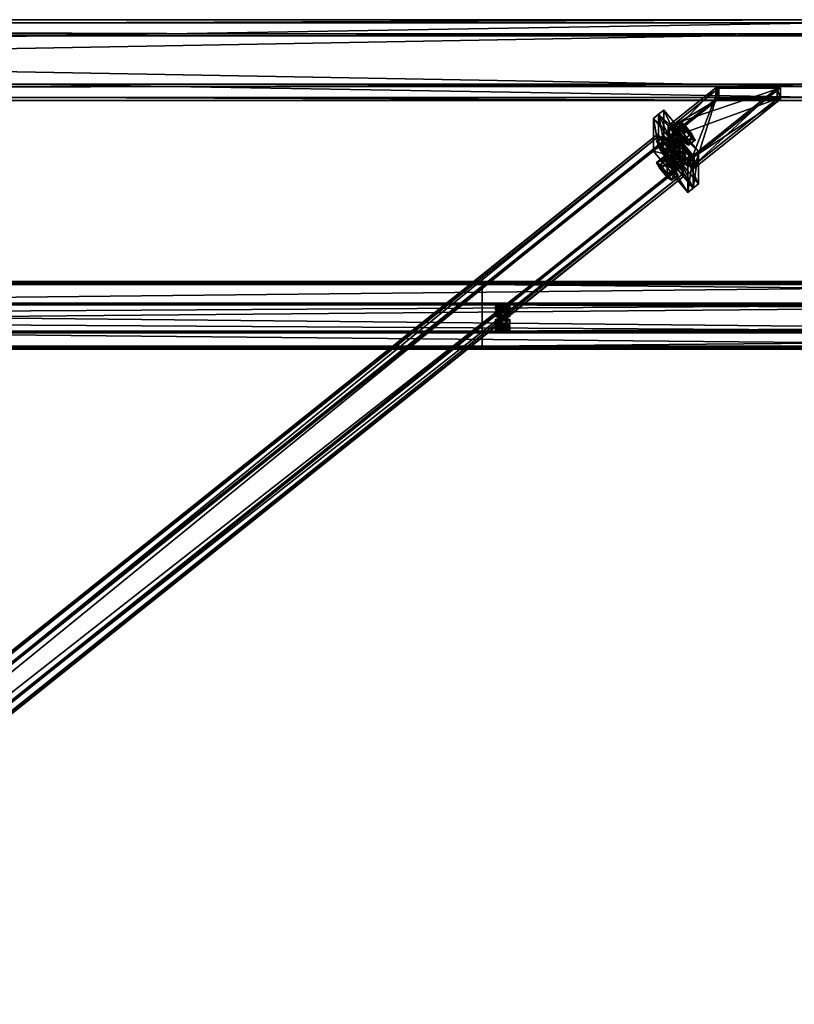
# Model space of a CAD drawing. Header units: millimetres. Extents: x -333 to 67333, y -930 to 39730.
# Tile 338 of 656: x 21022 to 22158, y 3192 to 4635. Entities that reach past the tile are written whole.
import ezdxf

# ---------------------------------------------------------------- set-up
doc = ezdxf.new("R2010")
doc.units = ezdxf.units.MM
for name, color, linetype in [('13', 7, 'Continuous'), ('5', 7, 'Continuous'), ('8', 7, 'Continuous'), ('95', 7, 'Continuous'), ('99', 7, 'Continuous')]:
    doc.layers.add(name, color=color, linetype=linetype)

msp = doc.modelspace()

# ---------------------------------------------------------------- meshes
at = {"layer": '13', "color": 30}
mesh = msp.add_polyface(dxfattribs=at)
corners = [(22900, 4248.3, 4335.3), (22900, 4175.9, 4319.9), (16100, 4175.9, 4319.9), (16100, 4248.3, 4335.3), (22900, 4217.1, 4126.2), (16100, 4217.1, 4126.2), (22900, 4156.5, 4113.3), (16100, 4156.5, 4113.3), (22900, 4153.8, 4126), (16100, 4153.8, 4126), (22900, 4151.8, 4125.6), (16100, 4151.8, 4125.6), (22900, 4154.9, 4111), (16100, 4154.9, 4111), (22900, 4219.5, 4124.7), (16100, 4219.5, 4124.7), (22900, 4178.3, 4318.4), (16100, 4178.3, 4318.4), (22900, 4246.8, 4332.9), (16100, 4246.8, 4332.9), (22900, 4249.5, 4320.2), (16100, 4249.5, 4320.2), (22900, 4251.4, 4320.6), (16100, 4251.4, 4320.6)]
mesh.append_faces([[corners[k] for k in face] for face in [(0, 2, 3, 3), (1, 5, 2, 2), (4, 7, 5, 5), (6, 9, 7, 7), (8, 11, 9, 9), (10, 13, 11, 11), (12, 15, 13, 13), (14, 17, 15, 15), (16, 19, 17, 17), (18, 21, 19, 19), (20, 23, 21, 21), (22, 3, 23, 23), (8, 12, 10, 10), (20, 0, 22, 22), (11, 7, 9, 9)]], dxfattribs={"vtx0": -1, "color": 30})
mesh.append_faces([[corners[k] for k in face] for face in [(12, 6, 14, 14), (14, 1, 16, 16), (16, 0, 18, 18), (18, 0, 20, 20), (3, 19, 23, 23), (19, 2, 17, 17), (17, 2, 15, 15), (15, 5, 13, 13)]], dxfattribs={"vtx0": -1, "vtx1": -1, "color": 30})
mesh.append_faces([[corners[k] for k in face] for face in [(12, 8, 6, 6), (14, 6, 4, 4), (14, 4, 1, 1), (16, 1, 0, 0), (7, 11, 13, 13), (19, 3, 2, 2), (15, 2, 5, 5), (13, 5, 7, 7)]], dxfattribs={"vtx0": -1, "vtx2": -1, "vtx3": -1, "color": 30})
mesh.append_faces([[corners[k] for k in face] for face in [(21, 23, 19, 19)]], dxfattribs={"vtx1": -1, "color": 30})
mesh.append_faces([[corners[k] for k in face] for face in [(0, 1, 2, 2), (1, 4, 5, 5), (4, 6, 7, 7), (6, 8, 9, 9), (8, 10, 11, 11), (10, 12, 13, 13), (12, 14, 15, 15), (14, 16, 17, 17), (16, 18, 19, 19), (18, 20, 21, 21), (20, 22, 23, 23), (22, 0, 3, 3)]], dxfattribs={"vtx2": -1, "vtx3": -1, "color": 30})
mesh = msp.add_polyface(dxfattribs=at)
corners = [(28500, 4248.3, 4335.3), (28500, 4175.9, 4319.9), (21700, 4175.9, 4319.9), (21700, 4248.3, 4335.3), (28500, 4217.1, 4126.2), (21700, 4217.1, 4126.2), (28500, 4156.5, 4113.3), (21700, 4156.5, 4113.3), (28500, 4153.8, 4126), (21700, 4153.8, 4126), (28500, 4151.8, 4125.6), (21700, 4151.8, 4125.6), (28500, 4154.9, 4111), (21700, 4154.9, 4111), (28500, 4219.5, 4124.7), (21700, 4219.5, 4124.7), (28500, 4178.3, 4318.4), (21700, 4178.3, 4318.4), (28500, 4246.8, 4332.9), (21700, 4246.8, 4332.9), (28500, 4249.5, 4320.2), (21700, 4249.5, 4320.2), (28500, 4251.4, 4320.6), (21700, 4251.4, 4320.6)]
mesh.append_faces([[corners[k] for k in face] for face in [(0, 2, 3, 3), (1, 5, 2, 2), (4, 7, 5, 5), (6, 9, 7, 7), (8, 11, 9, 9), (10, 13, 11, 11), (12, 15, 13, 13), (14, 17, 15, 15), (16, 19, 17, 17), (18, 21, 19, 19), (20, 23, 21, 21), (22, 3, 23, 23), (8, 12, 10, 10), (20, 0, 22, 22), (11, 7, 9, 9), (3, 21, 23, 23)]], dxfattribs={"vtx0": -1, "color": 30})
mesh.append_faces([[corners[k] for k in face] for face in [(14, 1, 16, 16), (16, 0, 18, 18), (18, 0, 20, 20), (2, 19, 3, 3), (19, 2, 17, 17), (17, 2, 15, 15), (15, 5, 13, 13), (13, 7, 11, 11), (21, 3, 19, 19)]], dxfattribs={"vtx0": -1, "vtx1": -1, "color": 30})
mesh.append_faces([[corners[k] for k in face] for face in [(12, 8, 6, 6), (6, 14, 12, 12), (14, 6, 4, 4), (14, 4, 1, 1), (16, 1, 0, 0), (15, 2, 5, 5), (13, 5, 7, 7)]], dxfattribs={"vtx0": -1, "vtx2": -1, "vtx3": -1, "color": 30})
mesh.append_faces([[corners[k] for k in face] for face in [(0, 1, 2, 2), (1, 4, 5, 5), (4, 6, 7, 7), (6, 8, 9, 9), (8, 10, 11, 11), (10, 12, 13, 13), (12, 14, 15, 15), (14, 16, 17, 17), (16, 18, 19, 19), (18, 20, 21, 21), (20, 22, 23, 23), (22, 0, 3, 3)]], dxfattribs={"vtx2": -1, "vtx3": -1, "color": 30})
at = {"layer": '5', "color": 131}
mesh = msp.add_polyface(dxfattribs=at)
corners = [(16790.1, 4540.3, 4064.1), (16790.1, 4630.3, 4083.2), (22210.1, 4630.3, 4083.2), (22210.1, 4540.3, 4064.1), (16790.1, 4611.2, 4173.2), (22210.1, 4611.2, 4173.2), (16790.1, 4521.2, 4154.1), (22210.1, 4521.2, 4154.1), (16790.1, 4537.3, 4059.4), (16790.1, 4516.5, 4157.2), (22210.1, 4516.5, 4157.2), (22210.1, 4537.3, 4059.4), (16790.1, 4614.3, 4178), (22210.1, 4614.3, 4178), (16790.1, 4635.1, 4080.2), (22210.1, 4635.1, 4080.2)]
mesh.append_faces([[corners[k] for k in face] for face in [(0, 2, 3, 3), (1, 5, 2, 2), (4, 7, 5, 5), (6, 3, 7, 7), (8, 10, 11, 11), (9, 13, 10, 10), (12, 15, 13, 13), (14, 11, 15, 15)]], dxfattribs={"vtx0": -1, "color": 131})
mesh.append_faces([[corners[k] for k in face] for face in [(9, 6, 12, 12), (6, 8, 0, 0), (0, 8, 1, 1), (12, 4, 14, 14), (4, 12, 6, 6), (14, 1, 8, 8), (3, 10, 7, 7), (7, 10, 5, 5), (15, 2, 13, 13)]], dxfattribs={"vtx0": -1, "vtx1": -1, "color": 131})
mesh.append_faces([[corners[k] for k in face] for face in [(6, 9, 8, 8), (14, 4, 1, 1), (11, 3, 2, 2), (3, 11, 10, 10), (5, 10, 13, 13), (2, 15, 11, 11), (13, 2, 5, 5)]], dxfattribs={"vtx0": -1, "vtx2": -1, "vtx3": -1, "color": 131})
mesh.append_faces([[corners[k] for k in face] for face in [(0, 1, 2, 2), (1, 4, 5, 5), (4, 6, 7, 7), (6, 0, 3, 3), (8, 9, 10, 10), (9, 12, 13, 13), (12, 14, 15, 15), (14, 8, 11, 11)]], dxfattribs={"vtx2": -1, "vtx3": -1, "color": 131})
at = {"layer": '8', "color": 253}
mesh = msp.add_polyface(dxfattribs=at)
corners = [(22008.8, 4435.7, 4051), (21974.6, 4476.6, 4059.7), (22047.1, 4534.6, 4072.1), (22132.4, 4534.6, 4072.1), (21974.6, 4461.2, 4132.1), (22047.1, 4519.2, 4144.4), (22008.8, 4420.3, 4123.4), (22132.4, 4519.2, 4144.4), (22010.7, 4434, 4047.6), (22010.7, 4417.4, 4125.9), (22137.2, 4518.5, 4147.4), (22137.2, 4535.2, 4069.1), (21972.7, 4462.8, 4135.5), (22042.4, 4518.5, 4147.4), (21972.7, 4479.5, 4057.3), (22042.4, 4535.2, 4069.1)]
mesh.append_faces([[corners[k] for k in face] for face in [(0, 2, 3, 3), (1, 5, 2, 2), (4, 7, 5, 5), (6, 3, 7, 7), (8, 10, 11, 11), (9, 13, 10, 10), (12, 15, 13, 13), (14, 11, 15, 15)]], dxfattribs={"vtx0": -1, "color": 253})
mesh.append_faces([[corners[k] for k in face] for face in [(9, 6, 12, 12), (6, 8, 0, 0), (0, 8, 1, 1), (12, 4, 14, 14), (4, 12, 6, 6), (14, 1, 8, 8), (3, 10, 7, 7), (15, 2, 13, 13)]], dxfattribs={"vtx0": -1, "vtx1": -1, "color": 253})
mesh.append_faces([[corners[k] for k in face] for face in [(6, 9, 8, 8), (14, 4, 1, 1), (11, 3, 2, 2), (3, 11, 10, 10), (7, 10, 13, 13), (2, 15, 11, 11), (13, 2, 5, 5), (13, 5, 7, 7)]], dxfattribs={"vtx0": -1, "vtx2": -1, "vtx3": -1, "color": 253})
mesh.append_faces([[corners[k] for k in face] for face in [(0, 1, 2, 2), (1, 4, 5, 5), (4, 6, 7, 7), (6, 0, 3, 3), (8, 9, 10, 10), (9, 12, 13, 13), (12, 14, 15, 15), (14, 8, 11, 11)]], dxfattribs={"vtx2": -1, "vtx3": -1, "color": 253})
mesh = msp.add_polyface(dxfattribs=at)
corners = [(16906.2, 356.2, 3183.9), (16872.1, 397.1, 3192.6), (21959.1, 4464.2, 4057.1), (21993.3, 4423.3, 4048.4), (16872.1, 381.7, 3265), (21959.1, 4448.8, 4129.5), (16906.2, 340.8, 3256.3), (21993.3, 4407.9, 4120.8), (16908.1, 354.5, 3180.5), (16908.1, 337.9, 3258.8), (21995.2, 4405, 4123.2), (21995.2, 4421.6, 4045), (16870.2, 383.3, 3268.4), (21957.2, 4450.5, 4132.9), (16870.2, 399.9, 3190.2), (21957.2, 4467.1, 4054.7)]
mesh.append_faces([[corners[k] for k in face] for face in [(0, 2, 3, 3), (1, 5, 2, 2), (4, 7, 5, 5), (6, 3, 7, 7), (8, 10, 11, 11), (9, 13, 10, 10), (12, 15, 13, 13), (14, 11, 15, 15)]], dxfattribs={"vtx0": -1, "color": 253})
mesh.append_faces([[corners[k] for k in face] for face in [(6, 8, 0, 0), (0, 8, 1, 1), (12, 4, 14, 14), (11, 3, 15, 15), (3, 10, 7, 7), (7, 10, 5, 5), (15, 2, 13, 13), (2, 15, 3, 3), (13, 5, 10, 10)]], dxfattribs={"vtx0": -1, "vtx1": -1, "color": 253})
mesh.append_faces([[corners[k] for k in face] for face in [(9, 6, 4, 4), (6, 9, 8, 8), (1, 8, 14, 14), (4, 12, 9, 9), (14, 4, 1, 1), (3, 11, 10, 10), (13, 2, 5, 5)]], dxfattribs={"vtx0": -1, "vtx2": -1, "vtx3": -1, "color": 253})
mesh.append_faces([[corners[k] for k in face] for face in [(0, 1, 2, 2), (1, 4, 5, 5), (4, 6, 7, 7), (6, 0, 3, 3), (8, 9, 10, 10), (9, 12, 13, 13), (12, 14, 15, 15), (14, 8, 11, 11)]], dxfattribs={"vtx2": -1, "vtx3": -1, "color": 253})
at = {"layer": '95', "color": 7}
mesh = msp.add_polyface(dxfattribs=at)
corners = [(21969.9, 4428, 4163.9), (21970.7, 4428.1, 4158.8), (21986.2, 4440.4, 4161.4), (21985.4, 4440.4, 4166.6), (21973, 4426, 4154.6), (21988.5, 4438.4, 4157.3), (21976.2, 4422.5, 4152.5), (21991.7, 4434.9, 4155.2), (21979.4, 4418.5, 4153), (21994.8, 4430.9, 4155.7), (21981.7, 4414.9, 4156), (21997.2, 4427.3, 4158.7), (21982.5, 4412.9, 4160.7), (21998, 4425.3, 4163.3), (21981.7, 4412.9, 4165.8), (21997.2, 4425.2, 4168.4), (21979.4, 4414.9, 4170), (21994.8, 4427.3, 4172.6), (21976.2, 4418.4, 4172.1), (21991.7, 4430.8, 4174.7), (21973, 4422.4, 4171.6), (21988.5, 4434.8, 4174.2), (21970.7, 4426, 4168.6), (21986.2, 4438.4, 4171.2), (21980.7, 4446, 4167.7), (21986.2, 4442.5, 4151.7), (21995.9, 4450.3, 4153.3), (21990.4, 4453.7, 4169.4), (21997.2, 4429.4, 4148.9), (22006.8, 4437.1, 4150.5), (22002.6, 4419.7, 4162.2), (22012.3, 4427.5, 4163.8), (21997.2, 4423.2, 4178.2), (22006.8, 4430.9, 4179.9), (21986.2, 4436.3, 4181), (21995.9, 4444, 4182.7), (21955.6, 4425.8, 4163.5), (21961, 4422.4, 4147.4), (21970.7, 4430.1, 4149), (21965.2, 4433.6, 4165.1), (21972, 4409.3, 4144.6), (21981.7, 4417, 4146.2), (21977.5, 4399.6, 4157.9), (21987.2, 4407.3, 4159.5), (21972, 4403, 4173.9), (21981.7, 4410.8, 4175.6), (21961, 4416.2, 4176.7), (21970.7, 4423.9, 4178.4), (21969.9, 4459.2, 4017.2), (21970.7, 4459.2, 4012.1), (21986.2, 4471.6, 4014.7), (21985.4, 4471.6, 4019.8), (21973, 4457.2, 4007.9), (21988.5, 4469.6, 4010.6), (21976.2, 4453.7, 4005.8), (21991.7, 4466.1, 4008.4), (21979.4, 4449.7, 4006.3), (21994.8, 4462, 4008.9), (21981.7, 4446.1, 4009.3), (21997.2, 4458.5, 4011.9), (21982.5, 4444.1, 4014), (21998, 4456.5, 4016.6), (21981.7, 4444, 4019.1), (21997.2, 4456.4, 4021.7), (21979.4, 4446.1, 4023.3), (21994.8, 4458.4, 4025.9), (21976.2, 4449.6, 4025.4), (21991.7, 4461.9, 4028), (21973, 4453.6, 4024.9), (21988.5, 4466, 4027.5), (21970.7, 4457.2, 4021.9), (21986.2, 4469.5, 4024.5), (21980.7, 4477.1, 4021), (21986.2, 4473.7, 4004.9), (21995.9, 4481.4, 4006.6), (21990.4, 4484.9, 4022.7), (21997.2, 4460.6, 4002.2), (22006.8, 4468.3, 4003.8), (22002.6, 4450.9, 4015.4), (22012.3, 4458.6, 4017.1), (21997.2, 4454.3, 4031.5), (22006.8, 4462.1, 4033.1), (21986.2, 4467.5, 4034.3), (21995.9, 4475.2, 4035.9), (21955.6, 4457, 4016.7), (21961, 4453.6, 4000.7), (21970.7, 4461.3, 4002.3), (21965.2, 4464.8, 4018.4), (21972, 4440.5, 3997.9), (21981.7, 4448.2, 3999.5), (21977.5, 4430.8, 4011.2), (21987.2, 4438.5, 4012.8), (21972, 4434.2, 4027.2), (21981.7, 4442, 4028.9), (21961, 4447.3, 4030), (21970.7, 4455.1, 4031.7)]
mesh.append_faces([[corners[k] for k in face] for face in [(0, 2, 3, 3), (1, 5, 2, 2), (4, 7, 5, 5), (6, 9, 7, 7), (8, 11, 9, 9), (10, 13, 11, 11), (12, 15, 13, 13), (14, 17, 15, 15), (16, 19, 17, 17), (18, 21, 19, 19), (20, 23, 21, 21), (22, 3, 23, 23), (4, 8, 6, 6), (18, 22, 20, 20), (21, 17, 19, 19), (11, 7, 9, 9), (24, 26, 27, 27), (25, 29, 26, 26), (28, 31, 29, 29), (30, 33, 31, 31), (32, 35, 33, 33), (34, 27, 35, 35), (25, 30, 28, 28), (32, 24, 34, 34), (27, 33, 35, 35), (31, 26, 29, 29), (36, 38, 39, 39), (37, 41, 38, 38), (40, 43, 41, 41), (42, 45, 43, 43), (44, 47, 45, 45), (46, 39, 47, 47), (37, 42, 40, 40), (44, 36, 46, 46), (39, 45, 47, 47), (43, 38, 41, 41), (48, 50, 51, 51), (49, 53, 50, 50), (52, 55, 53, 53), (54, 57, 55, 55), (56, 59, 57, 57), (58, 61, 59, 59), (60, 63, 61, 61), (62, 65, 63, 63), (64, 67, 65, 65), (66, 69, 67, 67), (68, 71, 69, 69), (70, 51, 71, 71), (54, 58, 56, 56), (66, 70, 68, 68), (69, 65, 67, 67), (57, 53, 55, 55), (72, 74, 75, 75), (73, 77, 74, 74), (76, 79, 77, 77), (78, 81, 79, 79), (80, 83, 81, 81), (82, 75, 83, 83), (73, 78, 76, 76), (80, 72, 82, 82), (75, 81, 83, 83), (79, 74, 77, 77), (84, 86, 87, 87), (85, 89, 86, 86), (88, 91, 89, 89), (90, 93, 91, 91), (92, 95, 93, 93), (94, 87, 95, 95), (85, 90, 88, 88), (92, 84, 94, 94), (87, 93, 95, 95), (91, 86, 89, 89)]], dxfattribs={"vtx0": -1, "color": 7})
mesh.append_faces([[corners[k] for k in face] for face in [(8, 4, 10, 10), (10, 4, 12, 12), (12, 1, 14, 14), (14, 0, 16, 16), (16, 22, 18, 18), (17, 23, 15, 15), (15, 3, 13, 13), (13, 2, 11, 11), (30, 24, 32, 32), (33, 27, 31, 31), (42, 36, 44, 44), (45, 39, 43, 43), (58, 52, 60, 60), (60, 49, 62, 62), (62, 48, 64, 64), (64, 70, 66, 66), (65, 51, 63, 63), (63, 50, 61, 61), (61, 50, 59, 59), (59, 53, 57, 57), (78, 72, 80, 80), (81, 75, 79, 79), (90, 84, 92, 92), (93, 87, 91, 91)]], dxfattribs={"vtx0": -1, "vtx1": -1, "color": 7})
mesh.append_faces([[corners[k] for k in face] for face in [(12, 4, 1, 1), (14, 1, 0, 0), (16, 0, 22, 22), (17, 21, 23, 23), (15, 23, 3, 3), (13, 3, 2, 2), (11, 2, 5, 5), (11, 5, 7, 7), (30, 25, 24, 24), (31, 27, 26, 26), (42, 37, 36, 36), (43, 39, 38, 38), (58, 54, 52, 52), (60, 52, 49, 49), (62, 49, 48, 48), (64, 48, 70, 70), (65, 69, 71, 71), (65, 71, 51, 51), (63, 51, 50, 50), (59, 50, 53, 53), (78, 73, 72, 72), (79, 75, 74, 74), (90, 85, 84, 84), (91, 87, 86, 86)]], dxfattribs={"vtx0": -1, "vtx2": -1, "vtx3": -1, "color": 7})
mesh.append_faces([[corners[k] for k in face] for face in [(0, 1, 2, 2), (1, 4, 5, 5), (4, 6, 7, 7), (6, 8, 9, 9), (8, 10, 11, 11), (10, 12, 13, 13), (12, 14, 15, 15), (14, 16, 17, 17), (16, 18, 19, 19), (18, 20, 21, 21), (20, 22, 23, 23), (22, 0, 3, 3), (24, 25, 26, 26), (25, 28, 29, 29), (28, 30, 31, 31), (30, 32, 33, 33), (32, 34, 35, 35), (34, 24, 27, 27), (36, 37, 38, 38), (37, 40, 41, 41), (40, 42, 43, 43), (42, 44, 45, 45), (44, 46, 47, 47), (46, 36, 39, 39), (48, 49, 50, 50), (49, 52, 53, 53), (52, 54, 55, 55), (54, 56, 57, 57), (56, 58, 59, 59), (58, 60, 61, 61), (60, 62, 63, 63), (62, 64, 65, 65), (64, 66, 67, 67), (66, 68, 69, 69), (68, 70, 71, 71), (70, 48, 51, 51), (72, 73, 74, 74), (73, 76, 77, 77), (76, 78, 79, 79), (78, 80, 81, 81), (80, 82, 83, 83), (82, 72, 75, 75), (84, 85, 86, 86), (85, 88, 89, 89), (88, 90, 91, 91), (90, 92, 93, 93), (92, 94, 95, 95), (94, 84, 87, 87)]], dxfattribs={"vtx2": -1, "vtx3": -1, "color": 7})
at = {"layer": '95', "color": 20}
mesh = msp.add_polyface(dxfattribs=at)
corners = [(21724, 4186.3, 4271), (21724.8, 4187, 4268.1), (21724.8, 4188.9, 4268.5), (21724, 4188.3, 4271.4), (21727, 4187.4, 4265.9), (21727, 4189.4, 4266.3), (21730, 4187.6, 4265.1), (21730, 4189.5, 4265.5), (21733, 4187.4, 4265.9), (21733, 4189.4, 4266.3), (21735.2, 4187, 4268.1), (21735.2, 4188.9, 4268.5), (21736, 4186.3, 4271), (21736, 4188.3, 4271.4), (21735.2, 4185.7, 4273.9), (21735.2, 4187.7, 4274.3), (21733, 4185.2, 4276.1), (21733, 4187.2, 4276.5), (21730, 4185.1, 4276.9), (21730, 4187, 4277.3), (21727, 4185.2, 4276.1), (21727, 4187.2, 4276.5), (21724.8, 4185.7, 4273.9), (21724.8, 4187.7, 4274.3), (21719.6, 4188.3, 4271.4), (21724.8, 4190.2, 4262.6), (21724.8, 4197.5, 4264.2), (21719.6, 4195.6, 4273), (21735.2, 4190.2, 4262.6), (21735.2, 4197.5, 4264.2), (21740.4, 4188.3, 4271.4), (21740.4, 4195.6, 4273), (21735.2, 4186.4, 4280.2), (21735.2, 4193.8, 4281.8), (21724.8, 4186.4, 4280.2), (21724.8, 4193.8, 4281.8), (21719.6, 4179, 4269.4), (21724.8, 4180.9, 4260.6), (21724.8, 4188.2, 4262.2), (21719.6, 4186.3, 4271), (21735.2, 4180.9, 4260.6), (21735.2, 4188.2, 4262.2), (21740.4, 4179, 4269.4), (21740.4, 4186.3, 4271), (21735.2, 4177.1, 4278.2), (21735.2, 4184.5, 4279.8), (21724.8, 4177.1, 4278.2), (21724.8, 4184.5, 4279.8), (21724, 4207.1, 4173.2), (21724.8, 4207.7, 4170.2), (21724.8, 4209.7, 4170.7), (21724, 4209.1, 4173.6), (21727, 4208.2, 4168.1), (21727, 4210.2, 4168.5), (21730, 4208.4, 4167.3), (21730, 4210.3, 4167.7), (21733, 4208.2, 4168.1), (21733, 4210.2, 4168.5), (21735.2, 4207.7, 4170.2), (21735.2, 4209.7, 4170.7), (21736, 4207.1, 4173.2), (21736, 4209.1, 4173.6), (21735.2, 4206.5, 4176.1), (21735.2, 4208.5, 4176.5), (21733, 4206, 4178.3), (21733, 4208, 4178.7), (21730, 4205.9, 4179), (21730, 4207.8, 4179.5), (21727, 4206, 4178.3), (21727, 4208, 4178.7), (21724.8, 4206.5, 4176.1), (21724.8, 4208.5, 4176.5), (21719.6, 4209.1, 4173.6), (21724.8, 4210.9, 4164.8), (21724.8, 4218.3, 4166.3), (21719.6, 4216.4, 4175.1), (21735.2, 4210.9, 4164.8), (21735.2, 4218.3, 4166.3), (21740.4, 4209.1, 4173.6), (21740.4, 4216.4, 4175.1), (21735.2, 4207.2, 4182.4), (21735.2, 4214.5, 4184), (21724.8, 4207.2, 4182.4), (21724.8, 4214.5, 4184), (21719.6, 4199.8, 4171.6), (21724.8, 4201.7, 4162.8), (21724.8, 4209, 4164.4), (21719.6, 4207.1, 4173.2), (21735.2, 4201.7, 4162.8), (21735.2, 4209, 4164.4), (21740.4, 4199.8, 4171.6), (21740.4, 4207.1, 4173.2), (21735.2, 4197.9, 4180.4), (21735.2, 4205.2, 4182), (21724.8, 4197.9, 4180.4), (21724.8, 4205.2, 4182)]
mesh.append_faces([[corners[k] for k in face] for face in [(0, 2, 3, 3), (1, 5, 2, 2), (4, 7, 5, 5), (6, 9, 7, 7), (8, 11, 9, 9), (10, 13, 11, 11), (12, 15, 13, 13), (14, 17, 15, 15), (16, 19, 17, 17), (18, 21, 19, 19), (20, 23, 21, 21), (22, 3, 23, 23), (4, 8, 6, 6), (16, 20, 18, 18), (21, 17, 19, 19), (9, 5, 7, 7), (24, 26, 27, 27), (25, 29, 26, 26), (28, 31, 29, 29), (30, 33, 31, 31), (32, 35, 33, 33), (34, 27, 35, 35), (25, 30, 28, 28), (32, 24, 34, 34), (27, 33, 35, 35), (31, 26, 29, 29), (36, 38, 39, 39), (37, 41, 38, 38), (40, 43, 41, 41), (42, 45, 43, 43), (44, 47, 45, 45), (46, 39, 47, 47), (37, 42, 40, 40), (44, 36, 46, 46), (39, 45, 47, 47), (43, 38, 41, 41), (48, 50, 51, 51), (49, 53, 50, 50), (52, 55, 53, 53), (54, 57, 55, 55), (56, 59, 57, 57), (58, 61, 59, 59), (60, 63, 61, 61), (62, 65, 63, 63), (64, 67, 65, 65), (66, 69, 67, 67), (68, 71, 69, 69), (70, 51, 71, 71), (52, 56, 54, 54), (64, 68, 66, 66), (69, 65, 67, 67), (57, 53, 55, 55), (72, 74, 75, 75), (73, 77, 74, 74), (76, 79, 77, 77), (78, 81, 79, 79), (80, 83, 81, 81), (82, 75, 83, 83), (73, 78, 76, 76), (80, 72, 82, 82), (75, 81, 83, 83), (79, 74, 77, 77), (84, 86, 87, 87), (85, 89, 86, 86), (88, 91, 89, 89), (90, 93, 91, 91), (92, 95, 93, 93), (94, 87, 95, 95), (85, 90, 88, 88), (92, 84, 94, 94), (87, 93, 95, 95), (91, 86, 89, 89)]], dxfattribs={"vtx0": -1, "color": 20})
mesh.append_faces([[corners[k] for k in face] for face in [(8, 4, 10, 10), (10, 1, 12, 12), (12, 0, 14, 14), (14, 22, 16, 16), (17, 23, 15, 15), (15, 3, 13, 13), (13, 2, 11, 11), (11, 5, 9, 9), (30, 24, 32, 32), (33, 27, 31, 31), (42, 36, 44, 44), (45, 39, 43, 43), (56, 52, 58, 58), (58, 49, 60, 60), (60, 48, 62, 62), (62, 70, 64, 64), (65, 71, 63, 63), (63, 51, 61, 61), (61, 50, 59, 59), (59, 53, 57, 57), (78, 72, 80, 80), (81, 75, 79, 79), (90, 84, 92, 92), (93, 87, 91, 91)]], dxfattribs={"vtx0": -1, "vtx1": -1, "color": 20})
mesh.append_faces([[corners[k] for k in face] for face in [(10, 4, 1, 1), (12, 1, 0, 0), (14, 0, 22, 22), (16, 22, 20, 20), (17, 21, 23, 23), (15, 23, 3, 3), (13, 3, 2, 2), (11, 2, 5, 5), (30, 25, 24, 24), (31, 27, 26, 26), (42, 37, 36, 36), (43, 39, 38, 38), (58, 52, 49, 49), (60, 49, 48, 48), (62, 48, 70, 70), (64, 70, 68, 68), (65, 69, 71, 71), (63, 71, 51, 51), (61, 51, 50, 50), (59, 50, 53, 53), (78, 73, 72, 72), (79, 75, 74, 74), (90, 85, 84, 84), (91, 87, 86, 86)]], dxfattribs={"vtx0": -1, "vtx2": -1, "vtx3": -1, "color": 20})
mesh.append_faces([[corners[k] for k in face] for face in [(0, 1, 2, 2), (1, 4, 5, 5), (4, 6, 7, 7), (6, 8, 9, 9), (8, 10, 11, 11), (10, 12, 13, 13), (12, 14, 15, 15), (14, 16, 17, 17), (16, 18, 19, 19), (18, 20, 21, 21), (20, 22, 23, 23), (22, 0, 3, 3), (24, 25, 26, 26), (25, 28, 29, 29), (28, 30, 31, 31), (30, 32, 33, 33), (32, 34, 35, 35), (34, 24, 27, 27), (36, 37, 38, 38), (37, 40, 41, 41), (40, 42, 43, 43), (42, 44, 45, 45), (44, 46, 47, 47), (46, 36, 39, 39), (48, 49, 50, 50), (49, 52, 53, 53), (52, 54, 55, 55), (54, 56, 57, 57), (56, 58, 59, 59), (58, 60, 61, 61), (60, 62, 63, 63), (62, 64, 65, 65), (64, 66, 67, 67), (66, 68, 69, 69), (68, 70, 71, 71), (70, 48, 51, 51), (72, 73, 74, 74), (73, 76, 77, 77), (76, 78, 79, 79), (78, 80, 81, 81), (80, 82, 83, 83), (82, 72, 75, 75), (84, 85, 86, 86), (85, 88, 89, 89), (88, 90, 91, 91), (90, 92, 93, 93), (92, 94, 95, 95), (94, 84, 87, 87)]], dxfattribs={"vtx2": -1, "vtx3": -1, "color": 20})
at = {"layer": '99', "color": 7}
mesh = msp.add_polyface(dxfattribs=at)
corners = [(22009.3, 4388, 4196.3), (21958.6, 4448.6, 4209.2), (21958.6, 4496.4, 3984.2), (22009.3, 4435.9, 3971.3), (21950.9, 4442.4, 4207.9), (21950.9, 4490.3, 3982.9), (22001.5, 4381.8, 4195), (22001.5, 4429.7, 3970)]
mesh.append_faces([[corners[k] for k in face] for face in [(0, 2, 3, 3), (1, 5, 2, 2), (4, 7, 5, 5), (6, 3, 7, 7), (1, 6, 4, 4), (3, 5, 7, 7)]], dxfattribs={"vtx0": -1, "color": 7})
mesh.append_faces([[corners[k] for k in face] for face in [(0, 1, 2, 2), (1, 4, 5, 5), (4, 6, 7, 7), (6, 0, 3, 3), (1, 0, 6, 6), (3, 2, 5, 5)]], dxfattribs={"vtx2": -1, "vtx3": -1, "color": 7})
mesh = msp.add_polyface(dxfattribs=at)
corners = [(22017, 4394.2, 4197.6), (21966.4, 4454.8, 4210.5), (21966.4, 4502.6, 3985.5), (22017, 4442, 3972.7), (21958.6, 4448.6, 4209.2), (21958.6, 4496.4, 3984.2), (22009.3, 4388, 4196.3), (22009.3, 4435.9, 3971.3)]
mesh.append_faces([[corners[k] for k in face] for face in [(0, 2, 3, 3), (1, 5, 2, 2), (4, 7, 5, 5), (6, 3, 7, 7), (1, 6, 4, 4), (3, 5, 7, 7)]], dxfattribs={"vtx0": -1, "color": 7})
mesh.append_faces([[corners[k] for k in face] for face in [(0, 1, 2, 2), (1, 4, 5, 5), (4, 6, 7, 7), (6, 0, 3, 3), (1, 0, 6, 6), (3, 2, 5, 5)]], dxfattribs={"vtx2": -1, "vtx3": -1, "color": 7})

doc.saveas('drawing.dxf')
